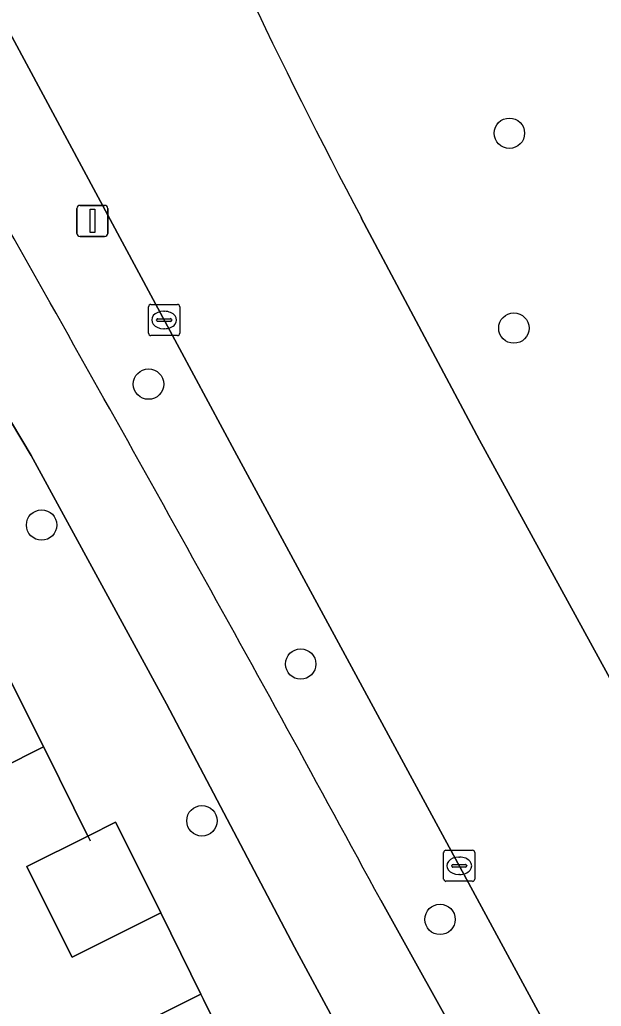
# Model space of a CAD drawing. Extents: x 157793 to 159380, y 380877 to 382313.
# Drawn here: x 158868.02 to 158886.73, y 381864.04 to 381895.78 of the extents above; entities that cross this region are included whole.
import ezdxf

# ---------------------------------------------------------------- set-up
doc = ezdxf.new("R2010")
doc.units = 0
for name, color, linetype in [('IMGEO_Berm_groen', 7, 'Continuous'), ('IMGEO_Boom', 7, 'Continuous'), ('IMGEO_Erf', 7, 'Continuous'), ('IMGEO_Fietspad_gesloten', 7, 'Continuous'), ('IMGEO_Kolk', 7, 'Continuous'), ('IMGEO_Lichtmast', 7, 'Continuous'), ('IMGEO_Muur', 7, 'Continuous'), ('IMGEO_Pand', 7, 'Continuous'), ('IMGEO_Rijbaan_lokaal_gesloten', 7, 'Continuous'), ('IMGEO_Voetpad_open', 7, 'Continuous')]:
    doc.layers.add(name, color=color, linetype=linetype)

msp = doc.modelspace()

# ---------------------------------------------------------------- linework, layer by layer
at = {"layer": 'IMGEO_Berm_groen'}
for points in [[(158885.942, 381861.581), (158875.007, 381881.771), (158872.701, 381886.059), (158866.076, 381898.384), (158863.547, 381903.338), (158838.996, 381949.511)], [(158879.01, 381889.404), (158882.815, 381882.254), (158887.364, 381873.933), (158890.48, 381868.164)], [(158879.637, 381867.457), (158882.573, 381862.173)]]:
    msp.add_lwpolyline(points, dxfattribs=at)
for centre, radius, start, end in [((159056.366, 381982.948), 200.513, 203.00413, 207.80884), ((157689.637, 381221.269), 1354.126, 28.502642, 29.564892)]:
    msp.add_arc(centre, radius, start, end, dxfattribs=at)
at = {"layer": 'IMGEO_Boom'}
for centre in [(158883.773, 381892.126), (158883.917, 381885.858), (158872.165, 381884.056), (158868.726, 381879.524), (158877.06, 381875.052), (158873.883, 381870.01), (158881.542, 381866.838)]:
    msp.add_circle(centre, 0.489, dxfattribs=at)
at = {"layer": 'IMGEO_Erf'}
msp.add_lwpolyline([(158870.978, 381863.001), (158873.85, 381864.435), (158872.558, 381867.049), (158869.704, 381865.623), (158868.33, 381868.375), (158868.25, 381868.535), (158870.215, 381869.517), (158868.849, 381872.266), (158868.789, 381872.386), (158866.014, 381871), (158864.625, 381873.781), (158864.56, 381873.911), (158867.336, 381875.297), (158865.956, 381878.098), (158863.165, 381876.704), (158861.782, 381879.474), (158863.713, 381880.439)], dxfattribs=at)
at = {"layer": 'IMGEO_Fietspad_gesloten'}
for points in [[(158824.124, 381960.357), (158833.074, 381943.731), (158834.976, 381939.932), (158850.939, 381910.805), (158851.899, 381909.06), (158857.433, 381899.967), (158858.529, 381898.284), (158860.851, 381894.387), (158868.388, 381881.765), (158872.746, 381873.772), (158876.865, 381865.95), (158892.504, 381836.976), (158902.407, 381818.335), (158906.164, 381811.184), (158909.734, 381803.643), (158912.565, 381804.841), (158911.412, 381807.403), (158911.194, 381807.946)], [(158905.156, 381819.733), (158895.51, 381837.742), (158893.497, 381841.51), (158888.255, 381851.514), (158885.439, 381856.651), (158885.097, 381857.274), (158882.573, 381862.173), (158879.637, 381867.457)]]:
    msp.add_lwpolyline(points, dxfattribs=at)
msp.add_arc((157689.637, 381221.269), 1354.126, 28.502642, 29.564892, dxfattribs=at)
at = {"layer": 'IMGEO_Kolk'}
for p, q in [((158872.167, 381885.692), (158872.167, 381886.544)), ((158872.242, 381886.618), (158873.094, 381886.618)), ((158873.168, 381886.544), (158873.168, 381885.692)), ((158872.426, 381886.112), (158872.426, 381886.124)), ((158872.469, 381886.161), (158872.867, 381886.161)), ((158872.655, 381886.398), (158872.68, 381886.398)), ((158872.91, 381886.124), (158872.91, 381886.112)), ((158872.864, 381886.075), (158872.466, 381886.075)), ((158872.678, 381885.838), (158872.653, 381885.838)), ((158873.094, 381885.618), (158872.242, 381885.618)), ((158881.658, 381868.137), (158881.658, 381868.989)), ((158881.733, 381869.063), (158882.585, 381869.063)), ((158882.659, 381868.989), (158882.659, 381868.137)), ((158882.146, 381868.843), (158882.171, 381868.843)), ((158881.917, 381868.557), (158881.917, 381868.569)), ((158882.355, 381868.52), (158881.957, 381868.52)), ((158881.96, 381868.606), (158882.358, 381868.606)), ((158882.401, 381868.569), (158882.401, 381868.557)), ((158882.585, 381868.063), (158881.733, 381868.063)), ((158882.169, 381868.283), (158882.144, 381868.283))]:
    msp.add_line(p, q, dxfattribs=at)
for points in [[(158872.167, 381885.692), (158872.167, 381886.544)], [(158872.242, 381886.618), (158873.094, 381886.618)], [(158873.168, 381886.544), (158873.168, 381885.692)], [(158873.094, 381885.618), (158872.242, 381885.618)], [(158881.658, 381868.137), (158881.658, 381868.989)], [(158881.733, 381869.063), (158882.585, 381869.063)], [(158882.659, 381868.989), (158882.659, 381868.137)], [(158882.585, 381868.063), (158881.733, 381868.063)]]:
    msp.add_lwpolyline(points, dxfattribs=at)
for centre, radius, start, end in [((158872.244, 381886.542), 0.0765, 91.552, 178.448), ((158872.244, 381886.542), 0.0765, 91.552, 178.448), ((158873.092, 381886.542), 0.0765, 1.552, 88.448), ((158873.092, 381886.542), 0.0765, 1.552, 88.448), ((158872.466, 381886.121), 0.0403, 85.8775, 175.7526), ((158872.463, 381886.111), 0.0366, 178.938, 274.7102), ((158872.867, 381886.118), 0.043, 264.8664, 352.4533), ((158872.871, 381886.123), 0.0386, 1.7309, 96.639), ((158872.244, 381885.694), 0.0765, 181.552, 268.448), ((158872.244, 381885.694), 0.0765, 181.552, 268.448), ((158873.092, 381885.694), 0.0765, 271.552, 358.448), ((158873.092, 381885.694), 0.0765, 271.552, 358.448), ((158881.735, 381868.987), 0.0765, 91.552, 178.448), ((158881.735, 381868.987), 0.0765, 91.552, 178.448), ((158882.583, 381868.987), 0.0765, 1.552, 88.448), ((158882.583, 381868.987), 0.0765, 1.552, 88.448), ((158881.957, 381868.566), 0.0403, 85.8775, 175.7526), ((158881.954, 381868.556), 0.0366, 178.938, 274.7102), ((158882.358, 381868.563), 0.043, 264.8664, 352.4533), ((158882.362, 381868.568), 0.0386, 1.7309, 96.639), ((158881.735, 381868.139), 0.0765, 181.552, 268.448), ((158881.735, 381868.139), 0.0765, 181.552, 268.448), ((158882.583, 381868.139), 0.0765, 271.552, 358.448), ((158882.583, 381868.139), 0.0765, 271.552, 358.448)]:
    msp.add_arc(centre, radius, start, end, dxfattribs=at)
for centre, major_axis, ratio, start_param, end_param in [((158872.654, 381886.118), (-0.387, 0.002), 0.722429, 4.712389, 7.853982), ((158872.679, 381886.118), (-0.39, 0.002), 0.717154, 1.570796, 4.712389), ((158882.145, 381868.563), (-0.387, 0.002), 0.722429, 4.712389, 7.853982), ((158882.17, 381868.563), (-0.39, 0.002), 0.717154, 1.570796, 4.712389)]:
    msp.add_ellipse(centre, major_axis=major_axis, ratio=ratio, start_param=start_param, end_param=end_param, dxfattribs=at)
at = {"layer": 'IMGEO_Lichtmast'}
for p, q in [((158869.864, 381888.906), (158869.864, 381889.706)), ((158869.864, 381889.706), (158869.864, 381888.906)), ((158869.964, 381889.806), (158870.754, 381889.806)), ((158870.754, 381889.806), (158869.964, 381889.806)), ((158870.854, 381889.706), (158870.854, 381888.906)), ((158870.854, 381888.906), (158870.854, 381889.706)), ((158870.754, 381888.806), (158869.964, 381888.806)), ((158869.964, 381888.806), (158870.754, 381888.806))]:
    msp.add_line(p, q, dxfattribs=at)
msp.add_lwpolyline([(158870.284, 381889.681), (158870.434, 381889.681), (158870.434, 381888.931), (158870.284, 381888.931), (158870.284, 381889.681)], dxfattribs=at)
for centre, start, end in [((158869.964, 381889.706), 90, 180), ((158869.964, 381889.706), 90, 180), ((158870.754, 381889.706), 0, 90), ((158870.754, 381889.706), 360, 90), ((158869.964, 381888.906), 180, 270), ((158869.964, 381888.906), 180, 270), ((158870.754, 381888.906), 270, 0), ((158870.754, 381888.906), 270, 0)]:
    msp.add_arc(centre, 0.1, start, end, dxfattribs=at)
at = {"layer": 'IMGEO_Muur'}
for points in [[(158870.295, 381869.357), (158868.849, 381872.266)], [(158873.937, 381864.26), (158872.558, 381867.049)]]:
    msp.add_lwpolyline(points, dxfattribs=at)
at = {"layer": 'IMGEO_Pand'}
for points in [[(158867.4, 381875.167), (158867.336, 381875.297), (158864.56, 381873.911), (158864.625, 381873.781), (158866.014, 381871), (158868.789, 381872.386)], [(158871.184, 381869.801), (158871.104, 381869.961), (158870.215, 381869.517), (158868.25, 381868.535), (158868.33, 381868.375), (158869.704, 381865.623), (158872.558, 381867.049)], [(158873.937, 381864.26), (158873.85, 381864.435), (158870.978, 381863.001), (158871.065, 381862.826), (158872.481, 381859.99), (158875.353, 381861.425)]]:
    msp.add_lwpolyline(points, close=True, dxfattribs=at)
at = {"layer": 'IMGEO_Rijbaan_lokaal_gesloten'}
for points in [[(158838.996, 381949.511), (158863.547, 381903.338), (158866.076, 381898.384), (158872.701, 381886.059), (158875.007, 381881.771), (158885.942, 381861.581), (158886.9, 381859.814), (158888.805, 381856.263), (158889.759, 381854.497), (158901.072, 381833.271), (158911.017, 381814.818), (158912.093, 381812.82), (158912.647, 381811.818), (158915.766, 381813.434), (158914.496, 381815.723), (158909.647, 381824.715), (158909.166, 381825.624)], [(158916.254, 381818.211), (158918.65, 381814.943), (158921.766, 381817.049), (158919.537, 381819.56), (158916.026, 381823.82), (158913.083, 381827.864), (158912.599, 381828.533), (158907.581, 381836.23), (158898.949, 381852.347), (158890.48, 381868.164), (158887.364, 381873.933), (158882.815, 381882.254), (158879.01, 381889.404)]]:
    msp.add_lwpolyline(points, dxfattribs=at)
msp.add_arc((159056.366, 381982.948), 200.513, 203.00413, 207.80884, dxfattribs=at)
at = {"layer": 'IMGEO_Voetpad_open'}
for points in [[(158854.067, 381902.411), (158854.576, 381898.958), (158855.21, 381897.502), (158856.587, 381894.745), (158858.007, 381891.923), (158858.101, 381891.735), (158859.418, 381889.1), (158859.535, 381888.857), (158860.809, 381886.219), (158862.223, 381883.389), (158863.713, 381880.439), (158864.572, 381880.868), (158865.956, 381878.098), (158867.336, 381875.297), (158867.4, 381875.167), (158868.789, 381872.386), (158868.849, 381872.266), (158870.215, 381869.517), (158871.104, 381869.961), (158871.184, 381869.801), (158872.558, 381867.049), (158873.85, 381864.435), (158873.937, 381864.26), (158875.353, 381861.425)], [(158876.865, 381865.95), (158872.746, 381873.772), (158868.388, 381881.765), (158860.851, 381894.387), (158858.529, 381898.284), (158857.433, 381899.967), (158856.477, 381901.127)], [(158912.349, 381796.941), (158909.734, 381803.643), (158906.164, 381811.184), (158902.407, 381818.335), (158892.504, 381836.976), (158876.865, 381865.95)]]:
    msp.add_lwpolyline(points, dxfattribs=at)

doc.saveas('drawing.dxf')
